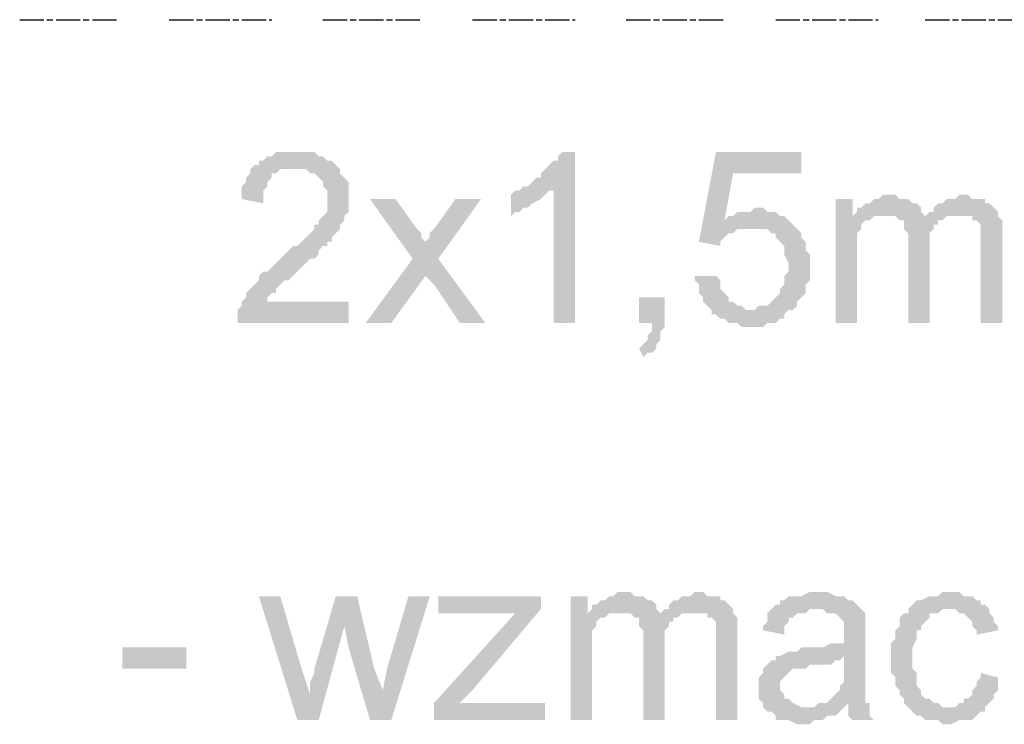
# Model space of a CAD drawing. Header units: millimetres. Extents: x -523 to 1404227, y -783705 to 1038705.
# Tile 398 of 508: x 709018 to 709993, y 223124 to 223823. Entities that reach past the tile are written whole.
import ezdxf

# ---------------------------------------------------------------- set-up
doc = ezdxf.new("R2010")
doc.units = ezdxf.units.MM
doc.linetypes.add('ACAD_ISO08W100', pattern=[36, 24, -3, 6, -3])
doc.layers.add('!!ELEKTRYKA', color=7, linetype='Continuous')

msp = doc.modelspace()

# ---------------------------------------------------------------- hatches: boundary and pattern name
at = {"layer": '!!ELEKTRYKA', "linetype": 'ACAD_ISO08W100'}
for points in [[(709292.81, 223691.66), (709271.64, 223691.66), (709267.41, 223687.43), (709263.18, 223687.43), (709258.94, 223683.2), (709254.71, 223683.2), (709254.71, 223678.96), (709250.48, 223678.96), (709246.24, 223674.73), (709246.24, 223670.5), (709242.01, 223666.26), (709242.01, 223662.03), (709237.78, 223657.79), (709237.78, 223653.56), (709237.78, 223649.33), (709237.78, 223645.09), (709258.94, 223640.86), (709258.94, 223645.09), (709258.94, 223649.33), (709258.94, 223653.56), (709263.18, 223657.79), (709263.18, 223662.03), (709267.41, 223666.26), (709267.41, 223670.5), (709271.64, 223670.5), (709275.88, 223674.73), (709280.11, 223674.73), (709284.34, 223674.73), (709292.81, 223674.73), (709335.14, 223674.73), (709330.91, 223678.96), (709330.91, 223678.96), (709326.68, 223683.2), (709322.44, 223683.2), (709318.21, 223687.43), (709313.98, 223687.43), (709309.74, 223691.66), (709305.51, 223691.66), (709301.28, 223691.66), (709297.04, 223691.66)], [(709567.98, 223691.66), (709555.28, 223691.66), (709551.05, 223687.43), (709551.05, 223683.2), (709546.82, 223683.2), (709542.58, 223678.96), (709538.35, 223674.73), (709534.12, 223670.5), (709534.12, 223666.26), (709529.88, 223666.26), (709525.65, 223662.03), (709521.42, 223657.79), (709517.18, 223657.79), (709546.82, 223653.56), (709546.82, 223522.32), (709567.98, 223522.32)], [(709792.36, 223691.66), (709707.69, 223691.66), (709690.75, 223602.76), (709711.92, 223598.53), (709711.92, 223602.76), (709716.15, 223606.99), (709720.39, 223611.23), (709724.62, 223611.23), (709724.62, 223611.23), (709728.85, 223615.46), (709733.09, 223615.46), (709737.32, 223615.46), (709741.56, 223615.46), (709783.89, 223619.69), (709779.66, 223623.93), (709716.15, 223623.93), (709724.62, 223670.5), (709792.36, 223670.5)], [(709335.14, 223674.73), (709292.81, 223674.73), (709301.28, 223674.73), (709305.51, 223670.5), (709309.74, 223670.5), (709313.98, 223666.26), (709313.98, 223666.26), (709318.21, 223662.03), (709318.21, 223657.79), (709322.44, 223653.56), (709322.44, 223649.33), (709322.44, 223645.09), (709322.44, 223640.86), (709322.44, 223636.63), (709322.44, 223632.39), (709318.21, 223628.16), (709313.98, 223623.93), (709313.98, 223619.69), (709309.74, 223619.69), (709309.74, 223615.46), (709305.51, 223611.23), (709305.51, 223611.23), (709301.28, 223606.99), (709297.04, 223602.76), (709292.81, 223598.53), (709288.58, 223598.53), (709284.34, 223594.29), (709280.11, 223590.06), (709275.88, 223585.83), (709271.64, 223581.59), (709267.41, 223577.36), (709263.18, 223573.13), (709258.94, 223573.13), (709254.71, 223568.89), (709254.71, 223564.66), (709250.48, 223560.43), (709250.48, 223560.43), (709246.24, 223556.19), (709242.01, 223551.96), (709242.01, 223547.73), (709237.78, 223543.49), (709237.78, 223539.26), (709233.54, 223535.03), (709233.54, 223535.03), (709233.54, 223530.79), (709233.54, 223526.56), (709233.54, 223522.32), (709343.61, 223522.32), (709343.61, 223543.49), (709263.18, 223543.49), (709263.18, 223543.49), (709263.18, 223547.73), (709267.41, 223551.96), (709271.64, 223551.96), (709271.64, 223556.19), (709271.64, 223556.19), (709275.88, 223560.43), (709280.11, 223564.66), (709284.34, 223564.66), (709288.58, 223568.89), (709292.81, 223573.13), (709297.04, 223577.36), (709301.28, 223581.59), (709305.51, 223585.83), (709309.74, 223585.83), (709313.98, 223590.06), (709313.98, 223594.29), (709318.21, 223598.53), (709322.44, 223598.53), (709322.44, 223602.76), (709326.68, 223602.76), (709326.68, 223606.99), (709330.91, 223611.23), (709335.14, 223615.46), (709335.14, 223619.69), (709339.38, 223623.93), (709339.38, 223623.93), (709339.38, 223628.16), (709343.61, 223632.39), (709343.61, 223636.63), (709343.61, 223640.86), (709343.61, 223645.09), (709343.61, 223645.09), (709343.61, 223649.33), (709343.61, 223657.79), (709343.61, 223662.03), (709339.38, 223666.26), (709339.38, 223666.26), (709335.14, 223670.5)], [(709517.18, 223657.79), (709512.95, 223653.56), (709508.72, 223653.56), (709504.48, 223649.33), (709504.48, 223628.16), (709504.48, 223628.16), (709508.72, 223632.39), (709512.95, 223632.39), (709517.18, 223636.63), (709521.42, 223636.63), (709525.65, 223640.86), (709525.65, 223640.86), (709534.12, 223645.09), (709534.12, 223645.09), (709538.35, 223649.33), (709542.58, 223653.56), (709546.82, 223653.56)], [(709881.26, 223649.33), (709872.79, 223649.33), (709868.56, 223645.09), (709864.33, 223645.09), (709860.09, 223640.86), (709855.86, 223640.86), (709851.62, 223636.63), (709847.39, 223636.63), (709847.39, 223632.39), (709877.03, 223628.16), (709877.03, 223628.16), (709881.26, 223628.16), (709885.49, 223628.16), (709889.73, 223623.93), (709915.13, 223628.16), (709915.13, 223628.16), (709910.89, 223632.39), (709910.89, 223636.63), (709906.66, 223640.86), (709902.43, 223640.86), (709902.43, 223640.86), (709898.19, 223645.09), (709893.96, 223645.09), (709889.73, 223645.09), (709885.49, 223649.33)], [(709953.23, 223649.33), (709948.99, 223649.33), (709944.76, 223645.09), (709936.29, 223645.09), (709932.06, 223640.86), (709927.83, 223640.86), (709923.59, 223636.63), (709923.59, 223632.39), (709919.36, 223632.39), (709948.99, 223628.16), (709953.23, 223628.16), (709957.46, 223628.16), (709961.69, 223628.16), (709961.69, 223623.93), (709965.93, 223623.93), (709970.16, 223619.69), (709970.16, 223615.46), (709970.16, 223611.23), (709970.16, 223606.99), (709970.16, 223598.53), (709970.16, 223522.32), (709991.33, 223522.32), (709991.33, 223606.99), (709991.33, 223606.99), (709991.33, 223615.46), (709991.33, 223619.69), (709991.33, 223623.93), (709987.09, 223628.16), (709987.09, 223632.39), (709982.86, 223636.63), (709982.86, 223636.63), (709978.63, 223640.86), (709974.39, 223640.86), (709974.39, 223645.09), (709970.16, 223645.09), (709961.69, 223645.09), (709957.46, 223649.33)], [(709390.18, 223645.09), (709364.78, 223645.09), (709407.11, 223585.83), (709419.81, 223568.89), (709428.28, 223560.43), (709453.68, 223522.32), (709479.08, 223522.32), (709432.51, 223585.83), (709419.81, 223602.76), (709419.81, 223602.76), (709415.58, 223606.99), (709415.58, 223611.23), (709411.35, 223615.46)], [(709474.85, 223645.09), (709449.45, 223645.09), (709428.28, 223615.46), (709428.28, 223615.46), (709424.05, 223611.23), (709424.05, 223606.99), (709419.81, 223602.76), (709432.51, 223585.83)], [(709745.79, 223636.63), (709745.79, 223636.63), (709741.56, 223632.39), (709728.85, 223632.39), (709724.62, 223628.16), (709720.39, 223628.16), (709716.15, 223623.93), (709779.66, 223623.93), (709779.66, 223623.93), (709775.42, 223628.16), (709771.19, 223628.16), (709766.96, 223632.39), (709762.72, 223632.39), (709758.49, 223632.39), (709754.26, 223636.63)], [(709843.16, 223645.09), (709826.22, 223645.09), (709826.22, 223522.32), (709847.39, 223522.32), (709847.39, 223585.83), (709847.39, 223590.06), (709847.39, 223594.29), (709847.39, 223598.53), (709847.39, 223602.76), (709847.39, 223606.99), (709847.39, 223611.23), (709851.62, 223615.46), (709851.62, 223619.69), (709855.86, 223623.93), (709860.09, 223623.93), (709864.33, 223628.16), (709843.16, 223628.16)], [(709919.36, 223632.39), (709915.13, 223628.16), (709889.73, 223623.93), (709893.96, 223623.93), (709893.96, 223619.69), (709893.96, 223615.46), (709898.19, 223611.23), (709898.19, 223606.99), (709898.19, 223602.76), (709898.19, 223522.32), (709919.36, 223522.32), (709919.36, 223594.29), (709919.36, 223594.29), (709919.36, 223602.76), (709919.36, 223606.99), (709919.36, 223611.23), (709923.59, 223615.46), (709923.59, 223619.69), (709927.83, 223619.69), (709927.83, 223623.93), (709932.06, 223623.93), (709936.29, 223628.16), (709940.53, 223628.16), (709944.76, 223628.16), (709948.99, 223628.16)], [(709783.89, 223619.69), (709741.56, 223615.46), (709741.56, 223615.46), (709758.49, 223615.46), (709762.72, 223611.23), (709766.96, 223611.23), (709766.96, 223606.99), (709771.19, 223602.76), (709771.19, 223602.76), (709775.42, 223598.53), (709775.42, 223594.29), (709775.42, 223590.06), (709779.66, 223581.59), (709779.66, 223577.36), (709779.66, 223577.36), (709779.66, 223573.13), (709775.42, 223568.89), (709775.42, 223564.66), (709775.42, 223560.43), (709771.19, 223556.19), (709771.19, 223551.96), (709766.96, 223547.73), (709766.96, 223547.73), (709762.72, 223543.49), (709758.49, 223539.26), (709754.26, 223539.26), (709750.02, 223539.26), (709745.79, 223535.03), (709741.56, 223535.03), (709783.89, 223535.03), (709788.12, 223539.26), (709788.12, 223539.26), (709788.12, 223543.49), (709792.36, 223547.73), (709796.59, 223551.96), (709796.59, 223556.19), (709796.59, 223560.43), (709800.82, 223564.66), (709800.82, 223568.89), (709800.82, 223573.13), (709800.82, 223581.59), (709800.82, 223581.59), (709800.82, 223585.83), (709800.82, 223590.06), (709796.59, 223594.29), (709796.59, 223598.53), (709796.59, 223602.76), (709792.36, 223606.99), (709792.36, 223611.23), (709788.12, 223615.46)], [(709707.69, 223568.89), (709686.52, 223568.89), (709686.52, 223564.66), (709690.75, 223560.43), (709690.75, 223556.19), (709690.75, 223551.96), (709694.99, 223547.73), (709694.99, 223543.49), (709699.22, 223539.26), (709703.45, 223535.03), (709703.45, 223530.79), (709707.69, 223530.79), (709711.92, 223526.56), (709716.15, 223526.56), (709720.39, 223522.32), (709724.62, 223522.32), (709728.85, 223522.32), (709733.09, 223518.09), (709737.32, 223518.09), (709741.56, 223518.09), (709741.56, 223518.09), (709745.79, 223518.09), (709754.26, 223518.09), (709758.49, 223522.32), (709762.72, 223522.32), (709766.96, 223522.32), (709771.19, 223526.56), (709775.42, 223526.56), (709775.42, 223530.79), (709779.66, 223535.03), (709783.89, 223535.03), (709741.56, 223535.03), (709741.56, 223535.03), (709737.32, 223535.03), (709733.09, 223539.26), (709728.85, 223539.26), (709724.62, 223543.49), (709720.39, 223543.49), (709720.39, 223547.73), (709716.15, 223551.96), (709711.92, 223556.19), (709711.92, 223560.43), (709711.92, 223564.66)], [(709656.89, 223547.73), (709631.49, 223547.73), (709631.49, 223522.32), (709644.19, 223522.32), (709644.19, 223518.09), (709644.19, 223513.86), (709639.95, 223509.62), (709639.95, 223505.39), (709635.72, 223501.16), (709635.72, 223501.16), (709631.49, 223496.92), (709635.72, 223488.46), (709635.72, 223488.46), (709639.95, 223492.69), (709644.19, 223492.69), (709648.42, 223496.92), (709648.42, 223501.16), (709652.65, 223505.39), (709652.65, 223509.62), (709652.65, 223513.86), (709656.89, 223518.09), (709656.89, 223522.32)], [(709618.79, 223255.62), (709610.32, 223255.62), (709606.09, 223251.38), (709601.85, 223251.38), (709597.62, 223247.15), (709593.38, 223247.15), (709589.15, 223242.92), (709584.92, 223242.92), (709584.92, 223238.68), (709614.55, 223234.45), (709614.55, 223234.45), (709618.79, 223234.45), (709623.02, 223234.45), (709627.25, 223230.22), (709652.65, 223234.45), (709652.65, 223234.45), (709648.42, 223238.68), (709648.42, 223242.92), (709644.19, 223247.15), (709639.95, 223247.15), (709639.95, 223247.15), (709635.72, 223251.38), (709631.49, 223251.38), (709627.25, 223251.38), (709623.02, 223255.62)], [(709690.75, 223255.62), (709686.52, 223255.62), (709682.29, 223251.38), (709673.82, 223251.38), (709669.59, 223247.15), (709665.35, 223247.15), (709661.12, 223242.92), (709661.12, 223238.68), (709656.89, 223238.68), (709686.52, 223234.45), (709690.75, 223234.45), (709694.99, 223234.45), (709699.22, 223234.45), (709699.22, 223230.22), (709703.45, 223230.22), (709707.69, 223225.98), (709707.69, 223221.75), (709707.69, 223217.52), (709707.69, 223213.28), (709707.69, 223204.82), (709707.69, 223128.61), (709728.85, 223128.61), (709728.85, 223213.28), (709728.85, 223213.28), (709728.85, 223221.75), (709728.85, 223225.98), (709728.85, 223230.22), (709724.62, 223234.45), (709724.62, 223238.68), (709720.39, 223242.92), (709720.39, 223242.92), (709716.15, 223247.15), (709711.92, 223247.15), (709711.92, 223251.38), (709707.69, 223251.38), (709699.22, 223251.38), (709694.99, 223255.62)], [(709809.29, 223255.62), (709800.82, 223255.62), (709792.36, 223251.38), (709779.66, 223251.38), (709775.42, 223247.15), (709771.19, 223247.15), (709771.19, 223242.92), (709766.96, 223242.92), (709762.72, 223238.68), (709805.06, 223238.68), (709809.29, 223238.68), (709813.52, 223238.68), (709817.76, 223234.45), (709821.99, 223234.45), (709826.22, 223234.45), (709830.46, 223230.22), (709830.46, 223230.22), (709834.69, 223225.98), (709834.69, 223221.75), (709834.69, 223217.52), (709834.69, 223213.28), (709834.69, 223213.28), (709834.69, 223204.82), (709830.46, 223204.82), (709830.46, 223204.82), (709826.22, 223204.82), (709821.99, 223204.82), (709813.52, 223200.58), (709809.29, 223200.58), (709805.06, 223200.58), (709796.59, 223200.58), (709792.36, 223200.58), (709788.12, 223196.35), (709783.89, 223196.35), (709779.66, 223196.35), (709779.66, 223196.35), (709771.19, 223192.12), (709766.96, 223192.12), (709834.69, 223192.12), (709834.69, 223183.65), (709834.69, 223179.42), (709834.69, 223175.18), (709834.69, 223170.95), (709834.69, 223166.72), (709830.46, 223162.48), (709830.46, 223162.48), (709830.46, 223158.25), (709826.22, 223154.02), (709821.99, 223149.78), (709817.76, 223145.55), (709813.52, 223145.55), (709809.29, 223145.55), (709838.92, 223145.55), (709838.92, 223141.31), (709838.92, 223137.08), (709838.92, 223132.85), (709843.16, 223128.61), (709864.33, 223128.61), (709864.33, 223128.61), (709860.09, 223132.85), (709860.09, 223137.08), (709860.09, 223145.55), (709855.86, 223145.55), (709855.86, 223149.78), (709855.86, 223149.78), (709855.86, 223154.02), (709855.86, 223162.48), (709855.86, 223166.72), (709855.86, 223170.95), (709855.86, 223179.42), (709855.86, 223209.05), (709855.86, 223209.05), (709855.86, 223213.28), (709855.86, 223221.75), (709855.86, 223225.98), (709855.86, 223225.98), (709855.86, 223230.22), (709855.86, 223234.45), (709851.62, 223238.68), (709847.39, 223242.92), (709847.39, 223242.92), (709843.16, 223247.15), (709838.92, 223247.15), (709834.69, 223251.38), (709834.69, 223251.38), (709830.46, 223251.38), (709826.22, 223251.38), (709817.76, 223255.62), (709813.52, 223255.62)], [(709936.29, 223255.62), (709936.29, 223255.62), (709932.06, 223255.62), (709927.83, 223251.38), (709923.59, 223251.38), (709919.36, 223251.38), (709910.89, 223247.15), (709910.89, 223247.15), (709906.66, 223247.15), (709902.43, 223242.92), (709898.19, 223238.68), (709898.19, 223234.45), (709893.96, 223234.45), (709889.73, 223230.22), (709889.73, 223225.98), (709889.73, 223221.75), (709885.49, 223217.52), (709885.49, 223213.28), (709885.49, 223209.05), (709881.26, 223204.82), (709881.26, 223200.58), (709881.26, 223196.35), (709881.26, 223187.88), (709881.26, 223183.65), (709881.26, 223179.42), (709881.26, 223175.18), (709885.49, 223170.95), (709885.49, 223166.72), (709885.49, 223162.48), (709889.73, 223158.25), (709889.73, 223154.02), (709893.96, 223149.78), (709893.96, 223145.55), (709898.19, 223141.31), (709936.29, 223141.31), (709936.29, 223141.31), (709932.06, 223141.31), (709927.83, 223145.55), (709923.59, 223145.55), (709919.36, 223149.78), (709915.13, 223149.78), (709910.89, 223154.02), (709910.89, 223154.02), (709910.89, 223158.25), (709906.66, 223162.48), (709906.66, 223166.72), (709906.66, 223170.95), (709906.66, 223175.18), (709902.43, 223179.42), (709902.43, 223183.65), (709902.43, 223192.12), (709902.43, 223192.12), (709902.43, 223196.35), (709902.43, 223200.58), (709906.66, 223209.05), (709906.66, 223213.28), (709906.66, 223217.52), (709910.89, 223217.52), (709910.89, 223221.75), (709915.13, 223225.98), (709915.13, 223225.98), (709919.36, 223230.22), (709919.36, 223234.45), (709923.59, 223234.45), (709927.83, 223234.45), (709932.06, 223238.68), (709940.53, 223238.68), (709978.63, 223238.68), (709974.39, 223242.92), (709970.16, 223242.92), (709970.16, 223247.15), (709965.93, 223247.15), (709961.69, 223251.38), (709957.46, 223251.38), (709953.23, 223251.38), (709948.99, 223255.62), (709944.76, 223255.62)], [(709275.88, 223251.38), (709254.71, 223251.38), (709292.81, 223128.61), (709305.51, 223154.02), (709297.04, 223179.42)], [(709352.08, 223251.38), (709330.91, 223251.38), (709309.74, 223179.42), (709309.74, 223175.18), (709305.51, 223166.72), (709305.51, 223162.48), (709305.51, 223158.25), (709305.51, 223154.02), (709305.51, 223154.02), (709292.81, 223128.61), (709313.98, 223128.61), (709339.38, 223221.75)], [(709352.08, 223251.38), (709339.38, 223221.75), (709343.61, 223200.58), (709364.78, 223128.61), (709377.48, 223158.25), (709369.01, 223179.42)], [(709424.05, 223251.38), (709402.88, 223251.38), (709381.71, 223179.42), (709377.48, 223158.25), (709364.78, 223128.61), (709385.95, 223128.61)], [(709534.12, 223251.38), (709432.51, 223251.38), (709432.51, 223234.45), (709508.72, 223234.45), (709534.12, 223238.68)], [(709580.68, 223251.38), (709563.75, 223251.38), (709563.75, 223128.61), (709584.92, 223128.61), (709584.92, 223192.12), (709584.92, 223196.35), (709584.92, 223200.58), (709584.92, 223204.82), (709584.92, 223209.05), (709584.92, 223213.28), (709584.92, 223217.52), (709589.15, 223221.75), (709589.15, 223225.98), (709593.38, 223230.22), (709597.62, 223230.22), (709601.85, 223234.45), (709580.68, 223234.45)], [(709534.12, 223238.68), (709508.72, 223234.45), (709428.28, 223145.55), (709428.28, 223128.61), (709453.68, 223145.55), (709466.38, 223158.25)], [(709656.89, 223238.68), (709652.65, 223234.45), (709627.25, 223230.22), (709631.49, 223230.22), (709631.49, 223225.98), (709631.49, 223221.75), (709635.72, 223217.52), (709635.72, 223213.28), (709635.72, 223209.05), (709635.72, 223128.61), (709656.89, 223128.61), (709656.89, 223200.58), (709656.89, 223200.58), (709656.89, 223209.05), (709656.89, 223213.28), (709656.89, 223217.52), (709661.12, 223221.75), (709661.12, 223225.98), (709665.35, 223225.98), (709665.35, 223230.22), (709669.59, 223230.22), (709673.82, 223234.45), (709678.05, 223234.45), (709682.29, 223234.45), (709686.52, 223234.45)], [(709762.72, 223238.68), (709758.49, 223234.45), (709758.49, 223225.98), (709754.26, 223221.75), (709754.26, 223217.52), (709775.42, 223213.28), (709775.42, 223217.52), (709775.42, 223221.75), (709779.66, 223225.98), (709779.66, 223230.22), (709783.89, 223230.22), (709788.12, 223234.45), (709792.36, 223234.45), (709796.59, 223234.45), (709800.82, 223238.68), (709805.06, 223238.68)], [(709978.63, 223238.68), (709940.53, 223238.68), (709944.76, 223238.68), (709948.99, 223234.45), (709953.23, 223234.45), (709957.46, 223230.22), (709957.46, 223230.22), (709961.69, 223225.98), (709961.69, 223221.75), (709965.93, 223217.52), (709965.93, 223213.28), (709987.09, 223217.52), (709987.09, 223217.52), (709987.09, 223221.75), (709982.86, 223225.98), (709982.86, 223230.22), (709978.63, 223234.45)], [(709766.96, 223192.12), (709766.96, 223187.88), (709762.72, 223187.88), (709758.49, 223183.65), (709758.49, 223183.65), (709754.26, 223179.42), (709754.26, 223175.18), (709750.02, 223170.95), (709750.02, 223166.72), (709750.02, 223162.48), (709750.02, 223158.25), (709750.02, 223154.02), (709750.02, 223149.78), (709754.26, 223145.55), (709754.26, 223141.31), (709758.49, 223137.08), (709762.72, 223137.08), (709762.72, 223137.08), (709766.96, 223132.85), (709766.96, 223128.61), (709771.19, 223128.61), (709775.42, 223128.61), (709779.66, 223128.61), (709788.12, 223124.38), (709792.36, 223124.38), (709796.59, 223124.38), (709800.82, 223124.38), (709805.06, 223128.61), (709809.29, 223128.61), (709813.52, 223128.61), (709817.76, 223132.85), (709821.99, 223132.85), (709826.22, 223132.85), (709830.46, 223137.08), (709834.69, 223141.31), (709796.59, 223141.31), (709796.59, 223141.31), (709792.36, 223141.31), (709783.89, 223145.55), (709783.89, 223145.55), (709779.66, 223149.78), (709775.42, 223149.78), (709775.42, 223154.02), (709771.19, 223158.25), (709771.19, 223162.48), (709771.19, 223162.48), (709771.19, 223166.72), (709775.42, 223170.95), (709775.42, 223170.95), (709779.66, 223175.18), (709783.89, 223179.42), (709788.12, 223179.42), (709792.36, 223179.42), (709796.59, 223179.42), (709800.82, 223183.65), (709805.06, 223183.65), (709809.29, 223183.65), (709813.52, 223183.65), (709821.99, 223183.65), (709826.22, 223187.88), (709830.46, 223187.88), (709830.46, 223187.88), (709834.69, 223192.12)], [(709970.16, 223175.18), (709970.16, 223170.95), (709965.93, 223166.72), (709965.93, 223162.48), (709961.69, 223158.25), (709961.69, 223154.02), (709957.46, 223149.78), (709953.23, 223149.78), (709953.23, 223145.55), (709948.99, 223145.55), (709944.76, 223141.31), (709936.29, 223141.31), (709898.19, 223141.31), (709898.19, 223141.31), (709902.43, 223137.08), (709906.66, 223132.85), (709910.89, 223132.85), (709915.13, 223128.61), (709919.36, 223128.61), (709923.59, 223128.61), (709927.83, 223128.61), (709932.06, 223124.38), (709936.29, 223124.38), (709940.53, 223124.38), (709948.99, 223128.61), (709953.23, 223128.61), (709957.46, 223128.61), (709961.69, 223128.61), (709965.93, 223132.85), (709970.16, 223137.08), (709970.16, 223137.08), (709974.39, 223137.08), (709974.39, 223141.31), (709978.63, 223145.55), (709982.86, 223149.78), (709982.86, 223154.02), (709987.09, 223158.25), (709987.09, 223162.48), (709987.09, 223166.72), (709987.09, 223170.95)], [(709809.29, 223145.55), (709805.06, 223141.31), (709796.59, 223141.31), (709834.69, 223141.31), (709838.92, 223145.55)]]:
    msp.add_hatch(color=7, dxfattribs=at).paths.add_polyline_path(points)

# ---------------------------------------------------------------- linework, layer by layer
at = {"layer": '!!ELEKTRYKA', "color": 150, "linetype": 'ACAD_ISO08W100', "lineweight": -3}
for points in [[(709017.64, 223822.9), (709115.01, 223822.9)], [(709165.81, 223822.9), (709267.41, 223822.9)], [(709318.21, 223822.9), (709415.58, 223822.9)], [(709466.38, 223822.9), (709567.98, 223822.9)], [(709618.79, 223822.9), (709716.15, 223822.9)], [(709766.96, 223822.9), (709868.56, 223822.9)], [(709915.13, 223822.9), (710016.73, 223822.9)]]:
    msp.add_lwpolyline(points, dxfattribs=at)
at = {"layer": '!!ELEKTRYKA', "color": 7, "linetype": 'ACAD_ISO08W100', "lineweight": -3}
for points in [[(709847.39, 223632.39), (709843.16, 223628.16), (709877.03, 223628.16)], [(709407.11, 223585.83), (709360.55, 223522.32), (709419.81, 223568.89), (709385.95, 223522.32)], [(709584.92, 223238.68), (709580.68, 223234.45), (709614.55, 223234.45)], [(709119.24, 223179.42), (709119.24, 223200.58), (709182.74, 223179.42), (709182.74, 223200.58)], [(709538.35, 223145.55), (709453.68, 223145.55), (709538.35, 223128.61), (709428.28, 223128.61)]]:
    msp.add_solid(points, dxfattribs=at)

doc.saveas('drawing.dxf')
